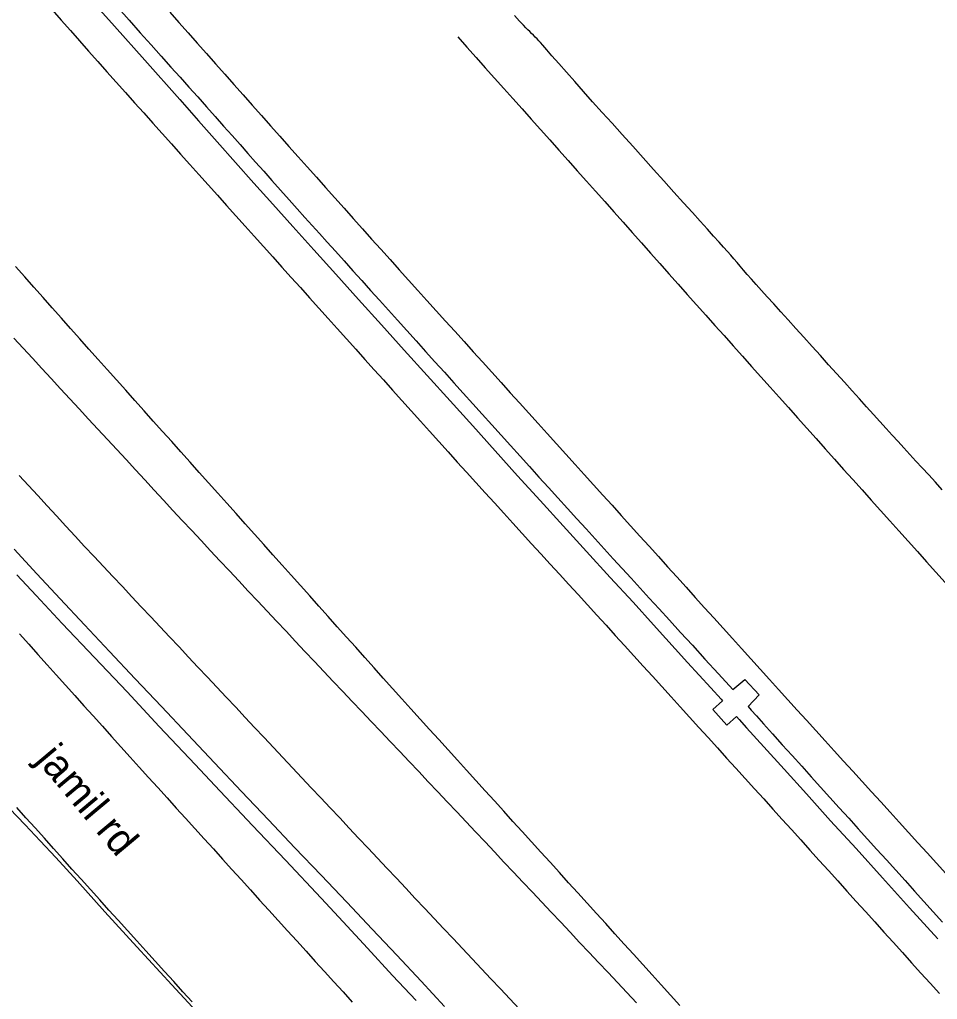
# Model space of a CAD drawing. Extents: x 1948091 to 1975253, y 787267 to 823306.
# Drawn here: x 1958053.3 to 1958219.6, y 811311.1 to 811488.6 of the extents above; entities that cross this region are included whole.
import ezdxf

# ---------------------------------------------------------------- set-up
doc = ezdxf.new("R2010")
doc.units = 0
for name, color, linetype in [('RD_EX_Pavement_Markings', 7, 'Continuous'), ('RD_EX_Road', 7, 'Continuous'), ('RD_TX_RoadID', 7, 'Continuous')]:
    doc.layers.add(name, color=color, linetype=linetype)

msp = doc.modelspace()

# ---------------------------------------------------------------- linework, layer by layer
at = {"layer": 'RD_EX_Pavement_Markings'}
for points in [[(1958059.18, 811490.34), (1958060.83, 811488.46), (1958062.49, 811486.59), (1958064.14, 811484.71), (1958065.8, 811482.84), (1958067.45, 811480.97), (1958069.12, 811479.1), (1958070.79, 811477.24), (1958072.46, 811475.38), (1958074.12, 811473.52), (1958075.79, 811471.66), (1958077.46, 811469.8), (1958079.13, 811467.93), (1958080.8, 811466.07), (1958082.47, 811464.21), (1958084.14, 811462.35), (1958085.8, 811460.49), (1958087.47, 811458.63), (1958089.14, 811456.76), (1958090.81, 811454.9), (1958092.48, 811453.04), (1958094.15, 811451.18), (1958095.82, 811449.32), (1958097.49, 811447.46), (1958099.16, 811445.6), (1958100.83, 811443.74), (1958102.5, 811441.88), (1958104.17, 811440.02), (1958105.84, 811438.16), (1958107.52, 811436.3), (1958109.19, 811434.45), (1958110.86, 811432.59), (1958112.53, 811430.73), (1958114.2, 811428.87), (1958115.87, 811427.01), (1958117.55, 811425.15), (1958119.22, 811423.29), (1958120.89, 811421.43), (1958122.56, 811419.58), (1958124.23, 811417.72), (1958125.91, 811415.86), (1958127.58, 811414), (1958129.25, 811412.14), (1958130.92, 811410.28), (1958132.59, 811408.42), (1958134.27, 811406.57), (1958135.95, 811404.72), (1958137.64, 811402.87), (1958139.32, 811401.03), (1958141.01, 811399.18), (1958142.69, 811397.33), (1958144.38, 811395.49), (1958146.07, 811393.64), (1958147.75, 811391.8), (1958149.44, 811389.95), (1958151.12, 811388.1), (1958152.81, 811386.26), (1958154.49, 811384.41), (1958156.18, 811382.56), (1958157.86, 811380.72), (1958159.55, 811378.87), (1958161.23, 811377.02), (1958162.92, 811375.18), (1958164.6, 811373.33), (1958166.29, 811371.48), (1958167.97, 811369.63), (1958169.65, 811367.78), (1958171.33, 811365.93), (1958173.01, 811364.08), (1958174.69, 811362.23), (1958176.36, 811360.37), (1958178.04, 811358.52), (1958179.72, 811356.67), (1958181.4, 811354.82), (1958183.08, 811352.97), (1958184.76, 811351.11), (1958186.44, 811349.26), (1958188.12, 811347.41), (1958189.8, 811345.56), (1958191.48, 811343.71), (1958193.15, 811341.85), (1958194.83, 811340), (1958196.5, 811338.14), (1958198.18, 811336.28), (1958199.85, 811334.43), (1958201.53, 811332.57), (1958203.2, 811330.72), (1958204.88, 811328.86), (1958206.55, 811327), (1958208.23, 811325.15), (1958209.9, 811323.29), (1958211.58, 811321.44), (1958213.25, 811319.58), (1958214.92, 811317.73), (1958216.6, 811315.87), (1958218.27, 811314.01), (1958219.95, 811312.16)], [(1958080.51, 811489.91), (1958082.17, 811488.04), (1958083.83, 811486.17), (1958085.49, 811484.3), (1958087.15, 811482.43), (1958088.81, 811480.56), (1958090.47, 811478.69), (1958092.13, 811476.82), (1958093.79, 811474.95), (1958095.45, 811473.08), (1958097.11, 811471.21), (1958098.77, 811469.34), (1958100.43, 811467.47), (1958102.09, 811465.61), (1958103.76, 811463.74), (1958105.42, 811461.88), (1958107.09, 811460.01), (1958108.75, 811458.15), (1958110.42, 811456.28), (1958112.08, 811454.42), (1958113.75, 811452.55), (1958115.41, 811450.69), (1958117.08, 811448.82), (1958118.74, 811446.96), (1958120.41, 811445.09), (1958122.08, 811443.24), (1958123.76, 811441.38), (1958125.44, 811439.53), (1958127.11, 811437.68), (1958128.79, 811435.82), (1958130.47, 811433.97), (1958132.14, 811432.11), (1958133.82, 811430.26), (1958135.5, 811428.4), (1958137.17, 811426.55), (1958138.85, 811424.69), (1958140.53, 811422.84), (1958142.2, 811420.98), (1958143.88, 811419.13), (1958145.55, 811417.28), (1958147.23, 811415.42), (1958148.91, 811413.57), (1958150.58, 811411.71), (1958152.26, 811409.86), (1958153.94, 811408), (1958155.61, 811406.15), (1958157.29, 811404.3), (1958158.97, 811402.44), (1958160.64, 811400.59), (1958162.32, 811398.73), (1958164, 811396.88), (1958165.67, 811395.02), (1958167.35, 811393.17), (1958169.03, 811391.32), (1958170.7, 811389.46), (1958172.38, 811387.61), (1958174.06, 811385.75), (1958175.73, 811383.9), (1958177.41, 811382.05), (1958179.09, 811380.19), (1958180.76, 811378.34), (1958182.44, 811376.48), (1958184.12, 811374.63), (1958185.79, 811372.77), (1958187.47, 811370.92), (1958189.15, 811369.07), (1958190.82, 811367.21), (1958192.5, 811365.36), (1958194.18, 811363.51), (1958195.86, 811361.66), (1958197.55, 811359.81), (1958199.23, 811357.96), (1958200.91, 811356.11), (1958202.6, 811354.26), (1958204.28, 811352.42), (1958205.96, 811350.57), (1958207.64, 811348.72), (1958209.33, 811346.87), (1958211.01, 811345.02), (1958212.69, 811343.17), (1958214.37, 811341.32), (1958216.06, 811339.47), (1958217.74, 811337.63), (1958219.42, 811335.78), (1958221.1, 811333.93)], [(1958132.68, 811485.43), (1958134.34, 811483.57), (1958136.01, 811481.7), (1958137.67, 811479.84), (1958139.34, 811477.98), (1958141.01, 811476.11), (1958142.67, 811474.25), (1958144.34, 811472.38), (1958146, 811470.52), (1958147.67, 811468.66), (1958149.34, 811466.79), (1958151, 811464.93), (1958152.67, 811463.06), (1958154.33, 811461.2), (1958156, 811459.33), (1958157.66, 811457.47), (1958159.32, 811455.6), (1958160.98, 811453.73), (1958162.64, 811451.86), (1958164.31, 811450), (1958165.97, 811448.13), (1958167.63, 811446.26), (1958169.29, 811444.39), (1958170.96, 811442.53), (1958172.62, 811440.66), (1958174.28, 811438.79), (1958175.94, 811436.93), (1958177.61, 811435.06), (1958179.27, 811433.19), (1958180.93, 811431.33), (1958182.6, 811429.46), (1958184.27, 811427.6), (1958185.93, 811425.74), (1958187.6, 811423.87), (1958189.27, 811422.01), (1958190.93, 811420.15), (1958192.6, 811418.28), (1958194.27, 811416.42), (1958195.93, 811414.56), (1958197.6, 811412.69), (1958199.27, 811410.83), (1958200.93, 811408.97), (1958202.6, 811407.1), (1958204.27, 811405.24), (1958205.94, 811403.38), (1958207.61, 811401.52), (1958209.28, 811399.66), (1958210.95, 811397.8), (1958212.62, 811395.94), (1958214.29, 811394.08), (1958215.96, 811392.22), (1958217.63, 811390.36), (1958219.3, 811388.5), (1958220.97, 811386.64)], [(1958172.93, 811310.02), (1958171.25, 811311.87), (1958169.57, 811313.72), (1958167.89, 811315.57), (1958166.21, 811317.42), (1958164.53, 811319.28), (1958162.85, 811321.13), (1958161.17, 811322.98), (1958159.49, 811324.83), (1958157.81, 811326.68), (1958156.13, 811328.53), (1958154.45, 811330.38), (1958152.77, 811332.23), (1958151.09, 811334.08), (1958149.41, 811335.93), (1958147.73, 811337.79), (1958146.05, 811339.64), (1958144.37, 811341.49), (1958142.69, 811343.34), (1958141.01, 811345.19), (1958139.33, 811347.04), (1958137.65, 811348.89), (1958135.97, 811350.74), (1958134.29, 811352.59), (1958132.61, 811354.44), (1958130.93, 811356.29), (1958129.25, 811358.15), (1958127.57, 811360), (1958125.89, 811361.85), (1958124.2, 811363.7), (1958122.53, 811365.55), (1958120.86, 811367.41), (1958119.19, 811369.28), (1958117.53, 811371.14), (1958115.86, 811373), (1958114.19, 811374.87), (1958112.52, 811376.73), (1958110.86, 811378.59), (1958109.19, 811380.45), (1958107.52, 811382.32), (1958105.86, 811384.18), (1958104.19, 811386.04), (1958102.52, 811387.91), (1958100.86, 811389.77), (1958099.19, 811391.63), (1958097.52, 811393.5), (1958095.86, 811395.36), (1958094.19, 811397.22), (1958092.52, 811399.09), (1958090.85, 811400.95), (1958089.19, 811402.81), (1958087.52, 811404.67), (1958085.85, 811406.54), (1958084.19, 811408.4), (1958082.52, 811410.26), (1958080.85, 811412.13), (1958079.19, 811413.99), (1958077.52, 811415.85), (1958075.85, 811417.72), (1958074.19, 811419.58), (1958072.52, 811421.44), (1958070.85, 811423.31), (1958069.18, 811425.17), (1958067.52, 811427.03), (1958065.85, 811428.9), (1958064.19, 811430.76), (1958062.53, 811432.63), (1958060.87, 811434.5), (1958059.21, 811436.37), (1958057.55, 811438.24), (1958055.89, 811440.11), (1958054.23, 811441.98), (1958052.57, 811443.85)], [(1958165.05, 811310.5), (1958163.34, 811312.33), (1958161.62, 811314.15), (1958159.91, 811315.97), (1958158.2, 811317.79), (1958156.48, 811319.61), (1958154.77, 811321.43), (1958153.05, 811323.25), (1958151.34, 811325.07), (1958149.63, 811326.89), (1958147.91, 811328.71), (1958146.2, 811330.53), (1958144.49, 811332.35), (1958142.77, 811334.17), (1958141.06, 811335.98), (1958139.34, 811337.8), (1958137.63, 811339.62), (1958135.92, 811341.44), (1958134.2, 811343.26), (1958132.49, 811345.08), (1958130.77, 811346.9), (1958129.05, 811348.72), (1958127.33, 811350.53), (1958125.61, 811352.35), (1958123.89, 811354.16), (1958122.18, 811355.97), (1958120.46, 811357.79), (1958118.74, 811359.6), (1958117.02, 811361.42), (1958115.3, 811363.23), (1958113.58, 811365.05), (1958111.86, 811366.86), (1958110.14, 811368.68), (1958108.42, 811370.49), (1958106.7, 811372.31), (1958104.99, 811374.13), (1958103.28, 811375.95), (1958101.57, 811377.78), (1958099.86, 811379.6), (1958098.15, 811381.42), (1958096.44, 811383.25), (1958094.73, 811385.07), (1958093.02, 811386.9), (1958091.31, 811388.72), (1958089.6, 811390.55), (1958087.89, 811392.37), (1958086.19, 811394.19), (1958084.48, 811396.02), (1958082.77, 811397.85), (1958081.08, 811399.68), (1958079.38, 811401.52), (1958077.68, 811403.36), (1958075.98, 811405.19), (1958074.29, 811407.03), (1958072.59, 811408.86), (1958070.89, 811410.7), (1958069.2, 811412.53), (1958067.5, 811414.37), (1958065.8, 811416.21), (1958064.11, 811418.04), (1958062.41, 811419.88), (1958060.71, 811421.71), (1958059.02, 811423.55), (1958057.32, 811425.39), (1958055.62, 811427.22), (1958053.92, 811429.05), (1958052.22, 811430.89)], [(1958053.2, 811406.01), (1958054.9, 811404.17), (1958056.6, 811402.34), (1958058.29, 811400.5), (1958059.99, 811398.67), (1958061.69, 811396.83), (1958063.38, 811395), (1958065.08, 811393.16), (1958066.79, 811391.33), (1958068.5, 811389.51), (1958070.21, 811387.69), (1958071.92, 811385.87), (1958073.63, 811384.04), (1958075.34, 811382.22), (1958077.06, 811380.4), (1958078.77, 811378.58), (1958080.48, 811376.76), (1958082.19, 811374.93), (1958083.9, 811373.11), (1958085.61, 811371.29), (1958087.33, 811369.47), (1958089.04, 811367.65), (1958090.75, 811365.82), (1958092.46, 811364), (1958094.17, 811362.18), (1958095.88, 811360.36), (1958097.6, 811358.54), (1958099.31, 811356.71), (1958101.02, 811354.89), (1958102.73, 811353.07), (1958104.44, 811351.25), (1958106.15, 811349.43), (1958107.87, 811347.61), (1958109.58, 811345.78), (1958111.29, 811343.96), (1958113.01, 811342.14), (1958114.72, 811340.32), (1958116.43, 811338.5), (1958118.14, 811336.68), (1958119.86, 811334.86), (1958121.57, 811333.04), (1958123.28, 811331.22), (1958124.99, 811329.4), (1958126.71, 811327.58), (1958128.42, 811325.76), (1958130.13, 811323.93), (1958131.85, 811322.11), (1958133.56, 811320.29), (1958135.27, 811318.47), (1958136.98, 811316.65), (1958138.7, 811314.83), (1958140.41, 811313.01), (1958142.13, 811311.19), (1958143.84, 811309.38)], [(1958053.28, 811377.29), (1958054.95, 811375.44), (1958056.62, 811373.58), (1958058.28, 811371.72), (1958059.95, 811369.87), (1958061.62, 811368.01), (1958063.29, 811366.15), (1958064.96, 811364.29), (1958066.63, 811362.44), (1958068.3, 811360.58), (1958069.97, 811358.72), (1958071.64, 811356.86), (1958073.31, 811355), (1958074.98, 811353.15), (1958076.66, 811351.3), (1958078.33, 811349.45), (1958080.01, 811347.6), (1958081.69, 811345.75), (1958083.37, 811343.9), (1958085.05, 811342.05), (1958086.72, 811340.2), (1958088.4, 811338.35), (1958090.08, 811336.5), (1958091.76, 811334.64), (1958093.44, 811332.79), (1958095.12, 811330.94), (1958096.79, 811329.09), (1958098.47, 811327.24), (1958100.15, 811325.39), (1958101.83, 811323.54), (1958103.51, 811321.69), (1958105.19, 811319.84), (1958106.86, 811317.99), (1958108.54, 811316.14), (1958110.22, 811314.29), (1958111.9, 811312.44), (1958113.57, 811310.58)], [(1958084.58, 811310.63), (1958082.9, 811312.48), (1958081.22, 811314.33), (1958079.54, 811316.18), (1958077.87, 811318.03), (1958076.19, 811319.88), (1958074.51, 811321.73), (1958072.84, 811323.58), (1958071.16, 811325.44), (1958069.48, 811327.29), (1958067.81, 811329.14), (1958066.13, 811330.99), (1958064.46, 811332.85), (1958062.78, 811334.7), (1958061.11, 811336.55), (1958059.44, 811338.42), (1958057.78, 811340.28), (1958056.11, 811342.15), (1958054.45, 811344.01), (1958052.79, 811345.87)]]:
    msp.add_lwpolyline(points, dxfattribs=at)
at = {"layer": 'RD_EX_Road'}
for points in [[(1958065.12, 811493.39), (1958070.51, 811487.35), (1958075.97, 811481.24), (1958082.33, 811474.07), (1958085.73, 811470.24), (1958089.09, 811466.45), (1958092.44, 811462.68), (1958095.76, 811458.95), (1958099.17, 811455.13), (1958102.79, 811451.1), (1958106.6, 811446.87), (1958110.61, 811442.43), (1958114.73, 811437.87), (1958118.86, 811433.3), (1958123, 811428.71), (1958127.15, 811424.11), (1958131.28, 811419.51), (1958135.4, 811414.96), (1958139.48, 811410.43), (1958143.54, 811405.94), (1958147.63, 811401.44), (1958151.78, 811396.87), (1958156.01, 811392.23), (1958160.31, 811387.53), (1958164.44, 811383.02), (1958168.15, 811378.95), (1958174.33, 811372.15), (1958178.52, 811367.53), (1958180.41, 811365.45), (1958180.67, 811365.17), (1958178.93, 811363.59), (1958181.41, 811360.75), (1958183.19, 811362.34), (1958183.69, 811361.78), (1958185.03, 811360.28), (1958188.14, 811356.83), (1958191.8, 811352.79), (1958195.85, 811348.32), (1958200.25, 811343.47), (1958204.85, 811338.4), (1958209.62, 811333.13), (1958214.56, 811327.67), (1958219.65, 811322.04)], [(1958071.16, 811490.7), (1958073.16, 811488.45), (1958075.17, 811486.2), (1958077.12, 811484.01), (1958078.97, 811481.93), (1958080.72, 811479.97), (1958082.37, 811478.13), (1958083.97, 811476.35), (1958085.56, 811474.56), (1958087.14, 811472.78), (1958088.72, 811471), (1958090.27, 811469.25), (1958091.78, 811467.55), (1958093.24, 811465.92), (1958094.64, 811464.34), (1958096.06, 811462.76), (1958097.52, 811461.13), (1958099.02, 811459.44), (1958100.58, 811457.69), (1958102.13, 811455.95), (1958103.6, 811454.31), (1958105, 811452.75), (1958106.32, 811451.28), (1958107.64, 811449.81), (1958109.04, 811448.25), (1958110.52, 811446.6), (1958112.08, 811444.86), (1958113.69, 811443.08), (1958115.29, 811441.29), (1958116.9, 811439.51), (1958118.51, 811437.73), (1958120.13, 811435.94), (1958121.77, 811434.11), (1958123.45, 811432.26), (1958125.14, 811430.38), (1958126.85, 811428.48), (1958128.56, 811426.58), (1958130.27, 811424.69), (1958131.98, 811422.79), (1958133.69, 811420.89), (1958135.41, 811418.99), (1958137.12, 811417.09), (1958138.83, 811415.19), (1958140.54, 811413.29), (1958142.25, 811411.4), (1958143.97, 811409.5), (1958145.68, 811407.61), (1958147.4, 811405.71), (1958149.11, 811403.82), (1958150.83, 811401.92), (1958152.56, 811400.03), (1958154.27, 811398.15), (1958155.95, 811396.31), (1958157.6, 811394.49), (1958159.22, 811392.7), (1958160.84, 811390.92), (1958162.46, 811389.15), (1958164.08, 811387.38), (1958165.71, 811385.6), (1958167.39, 811383.77), (1958169.18, 811381.82), (1958171.07, 811379.76), (1958173.07, 811377.57), (1958175.19, 811375.25), (1958177.48, 811372.74), (1958179.93, 811370.06), (1958182.53, 811367.21), (1958184.72, 811369.06), (1958187.32, 811366.24), (1958185.29, 811364.13), (1958185.87, 811363.48), (1958186.79, 811362.44), (1958188.07, 811361.01), (1958189.7, 811359.2), (1958191.49, 811357.21), (1958193.25, 811355.26), (1958195, 811353.33), (1958196.71, 811351.43), (1958198.42, 811349.55), (1958200.12, 811347.67), (1958201.82, 811345.79), (1958203.52, 811343.9), (1958205.23, 811342.02), (1958206.93, 811340.14), (1958208.63, 811338.26), (1958210.34, 811336.37), (1958212.04, 811334.49), (1958213.75, 811332.61), (1958215.45, 811330.73), (1958217.14, 811328.86), (1958218.84, 811326.98), (1958220.54, 811325.1)], [(1958220.48, 811403.42), (1958219.23, 811404.8), (1958218.02, 811406.12), (1958216.85, 811407.38), (1958215.71, 811408.61), (1958214.6, 811409.81), (1958213.52, 811410.98), (1958212.47, 811412.12), (1958211.42, 811413.28), (1958210.32, 811414.49), (1958209.18, 811415.75), (1958207.99, 811417.07), (1958206.76, 811418.44), (1958205.48, 811419.86), (1958204.14, 811421.34), (1958202.75, 811422.87), (1958201.32, 811424.45), (1958199.87, 811426.06), (1958198.39, 811427.7), (1958196.88, 811429.37), (1958195.38, 811431.03), (1958193.94, 811432.63), (1958192.54, 811434.17), (1958191.2, 811435.66), (1958189.93, 811437.06), (1958188.77, 811438.34), (1958187.71, 811439.52), (1958186.75, 811440.58), (1958185.89, 811441.55), (1958185.12, 811442.42), (1958184.44, 811443.21), (1958183.85, 811443.91), (1958183.3, 811444.58), (1958182.73, 811445.24), (1958182.14, 811445.92), (1958181.54, 811446.59), (1958180.86, 811447.36), (1958180.03, 811448.28), (1958179.04, 811449.37), (1958177.91, 811450.63), (1958176.62, 811452.05), (1958175.19, 811453.64), (1958173.6, 811455.4), (1958171.86, 811457.33), (1958170.04, 811459.37), (1958168.18, 811461.43), (1958166.29, 811463.51), (1958164.38, 811465.63), (1958162.48, 811467.74), (1958160.64, 811469.78), (1958158.85, 811471.77), (1958157.11, 811473.7), (1958155.45, 811475.56), (1958153.87, 811477.33), (1958152.38, 811479.02), (1958150.98, 811480.62), (1958149.75, 811482.02), (1958148.8, 811483.12), (1958148.1, 811483.92), (1958147.68, 811484.4), (1958147.38, 811484.73), (1958147.07, 811485.07), (1958146.74, 811485.4), (1958146.4, 811485.73), (1958146.06, 811486.06), (1958145.72, 811486.4), (1958145.38, 811486.73), (1958145.05, 811487.07), (1958144.6, 811487.54), (1958143.9, 811488.3), (1958142.95, 811489.34)], [(1958052.29, 811392.62), (1958056.43, 811388.17), (1958060.67, 811383.63), (1958065.05, 811378.95), (1958069.57, 811374.13), (1958074.23, 811369.18), (1958078.99, 811364.14), (1958083.79, 811359.06), (1958088.63, 811353.94), (1958093.52, 811348.78), (1958098.39, 811343.64), (1958103.19, 811338.57), (1958107.92, 811333.59), (1958112.58, 811328.68), (1958117.16, 811323.84), (1958121.64, 811319.1), (1958126.03, 811314.43), (1958130.31, 811309.84)], [(1958052.82, 811387.99), (1958056.27, 811384.25), (1958061.01, 811379.21), (1958066.87, 811373.03), (1958072.76, 811366.78), (1958078.6, 811360.54), (1958085.1, 811353.62), (1958088.64, 811349.86), (1958095.49, 811342.61), (1958101.46, 811336.32), (1958107.94, 811329.42), (1958111.91, 811325.15), (1958116.35, 811320.35), (1958120.89, 811315.45), (1958125.13, 811310.91)], [(1958051.44, 811345.69), (1958054.28, 811342.7), (1958057.03, 811339.81), (1958059.85, 811336.81), (1958063.72, 811332.55), (1958068.75, 811326.95), (1958074.51, 811320.61), (1958080.88, 811313.71), (1958087.52, 811306.54)]]:
    msp.add_lwpolyline(points, dxfattribs=at)

# ---------------------------------------------------------------- texts
at = {"layer": 'RD_TX_RoadID'}
msp.add_text('jamil rd', height=5.4, rotation=309.8759, dxfattribs=at).set_placement((1958056.15, 811354.52))

doc.saveas('drawing.dxf')
